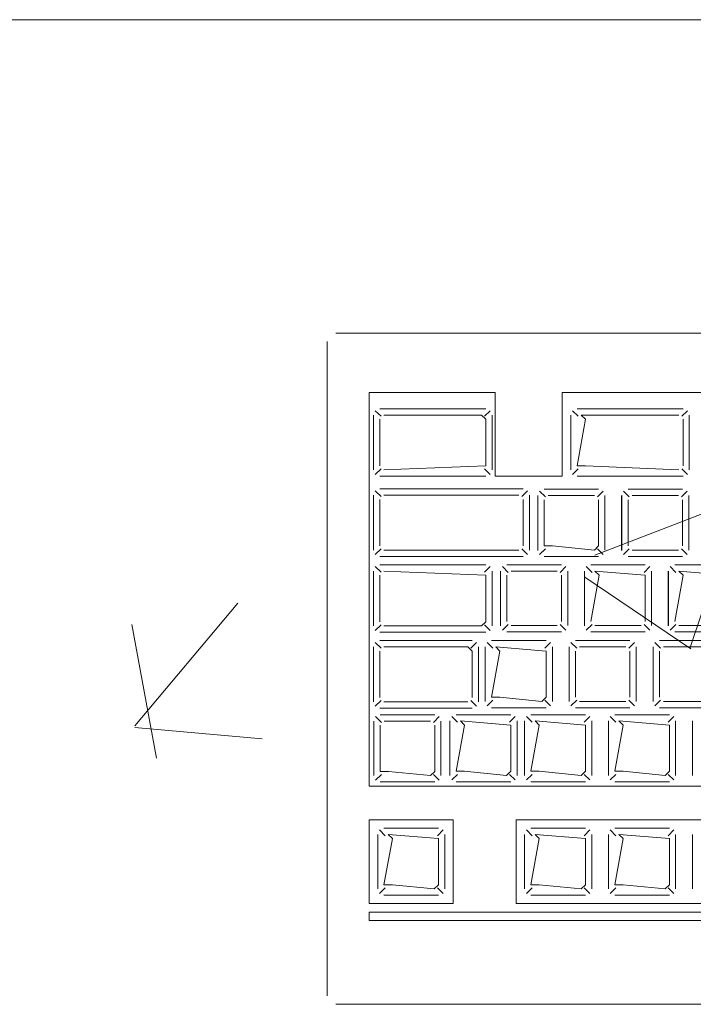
# Model space of a CAD drawing. Header units: feet. Extents: x 8 to 127, y 6 to 90.
# Tile 287 of 538: x 45.1516 to 45.2319, y 50.2827 to 50.4. Entities that reach past the tile are written whole.
import ezdxf

# ---------------------------------------------------------------- set-up
doc = ezdxf.new("R2010")
doc.units = ezdxf.units.FT
doc.header["$MEASUREMENT"] = 0
for name, color, linetype in [('MOBILARIO', 8, 'Continuous'), ('MOBILIÁRIO2', 250, 'Continuous'), ('NO ESPESSURA', 250, 'Continuous')]:
    doc.layers.add(name, color=color, linetype=linetype)

msp = doc.modelspace()

# ---------------------------------------------------------------- linework, layer by layer
at = {"layer": 'MOBILARIO', "lineweight": 5}
for p, q in [((45.18929, 50.36268), (45.41729, 50.36268)), ((45.18929, 50.36268), (45.41729, 50.36268)), ((45.18829, 50.28368), (45.18829, 50.36168)), ((45.18829, 50.28368), (45.18829, 50.36168)), ((45.19329, 50.35562), (45.20829, 50.35562)), ((45.19329, 50.30868), (45.19329, 50.35562)), ((45.19329, 50.35562), (45.20829, 50.35562)), ((45.19329, 50.30868), (45.19329, 50.35562)), ((45.20829, 50.34562), (45.20829, 50.35562)), ((45.20829, 50.34562), (45.20829, 50.35562)), ((45.21629, 50.35562), (45.31279, 50.35562)), ((45.21629, 50.34562), (45.21629, 50.35562)), ((45.21629, 50.35562), (45.31279, 50.35562)), ((45.21629, 50.34562), (45.21629, 50.35562)), ((45.19469, 50.35277), (45.19401, 50.35344)), ((45.19469, 50.35277), (45.19401, 50.35344)), ((45.20717, 50.35366), (45.19454, 50.35366)), ((45.20717, 50.35366), (45.19454, 50.35366)), ((45.20702, 50.35277), (45.2077, 50.35344)), ((45.20702, 50.35277), (45.2077, 50.35344)), ((45.21819, 50.35277), (45.21751, 50.35344)), ((45.21819, 50.35277), (45.21751, 50.35344)), ((45.23067, 50.35366), (45.21804, 50.35366)), ((45.23067, 50.35366), (45.21804, 50.35366)), ((45.23052, 50.35277), (45.2312, 50.35344)), ((45.23052, 50.35277), (45.2312, 50.35344)), ((45.19379, 50.35291), (45.19379, 50.34637)), ((45.19379, 50.35291), (45.19379, 50.34637)), ((45.19454, 50.35241), (45.19454, 50.34687)), ((45.19454, 50.35241), (45.19454, 50.34687)), ((45.20667, 50.35291), (45.19504, 50.35291)), ((45.20667, 50.35291), (45.19504, 50.35291)), ((45.20717, 50.35241), (45.20667, 50.35291)), ((45.20717, 50.35241), (45.20667, 50.35291)), ((45.20717, 50.34687), (45.20717, 50.35241)), ((45.20717, 50.34687), (45.20717, 50.35241)), ((45.20792, 50.34637), (45.20792, 50.35291)), ((45.20792, 50.34637), (45.20792, 50.35291)), ((45.21729, 50.35291), (45.21729, 50.34637)), ((45.21729, 50.35291), (45.21729, 50.34637)), ((45.21804, 50.34687), (45.21904, 50.35241)), ((45.21804, 50.34687), (45.21904, 50.35241)), ((45.21904, 50.35241), (45.21854, 50.35291)), ((45.21854, 50.35291), (45.23017, 50.35291)), ((45.21904, 50.35241), (45.21854, 50.35291)), ((45.21854, 50.35291), (45.23017, 50.35291)), ((45.23067, 50.35241), (45.23067, 50.34687)), ((45.23067, 50.35241), (45.23067, 50.34687)), ((45.23142, 50.34637), (45.23142, 50.35291)), ((45.23142, 50.34637), (45.23142, 50.35291)), ((45.19469, 50.34652), (45.19401, 50.34584)), ((45.19469, 50.34652), (45.19401, 50.34584)), ((45.19504, 50.34637), (45.20717, 50.34687)), ((45.19504, 50.34637), (45.20717, 50.34687)), ((45.20702, 50.34652), (45.2077, 50.34584)), ((45.20702, 50.34652), (45.2077, 50.34584)), ((45.21819, 50.34652), (45.21751, 50.34584)), ((45.21819, 50.34652), (45.21751, 50.34584)), ((45.21904, 50.34687), (45.21804, 50.34687)), ((45.21904, 50.34687), (45.21804, 50.34687)), ((45.23017, 50.34637), (45.21904, 50.34687)), ((45.23017, 50.34637), (45.21904, 50.34687)), ((45.23052, 50.34652), (45.2312, 50.34584)), ((45.23052, 50.34652), (45.2312, 50.34584)), ((45.19454, 50.34562), (45.20717, 50.34562)), ((45.19454, 50.34562), (45.20717, 50.34562)), ((45.20829, 50.34562), (45.21629, 50.34562)), ((45.20829, 50.34562), (45.21629, 50.34562)), ((45.21804, 50.34562), (45.23067, 50.34562)), ((45.21804, 50.34562), (45.23067, 50.34562)), ((45.19469, 50.34322), (45.19401, 50.3439)), ((45.19469, 50.34322), (45.19401, 50.3439)), ((45.21162, 50.34412), (45.19454, 50.34412)), ((45.21162, 50.34412), (45.19454, 50.34412)), ((45.21147, 50.34322), (45.21215, 50.3439)), ((45.21147, 50.34322), (45.21215, 50.3439)), ((45.21427, 50.34317), (45.21359, 50.34385)), ((45.21427, 50.34317), (45.21359, 50.34385)), ((45.21412, 50.34407), (45.22062, 50.34407)), ((45.21412, 50.34407), (45.22062, 50.34407)), ((45.22047, 50.34317), (45.22115, 50.34385)), ((45.22047, 50.34317), (45.22115, 50.34385)), ((45.22427, 50.34317), (45.22359, 50.34385)), ((45.22427, 50.34317), (45.22359, 50.34385)), ((45.22412, 50.34407), (45.23062, 50.34407)), ((45.22412, 50.34407), (45.23062, 50.34407)), ((45.23047, 50.34317), (45.23115, 50.34385)), ((45.23047, 50.34317), (45.23115, 50.34385)), ((45.19379, 50.34337), (45.19379, 50.33682)), ((45.19379, 50.34337), (45.19379, 50.33682)), ((45.19454, 50.34287), (45.19454, 50.33732)), ((45.19454, 50.34287), (45.19454, 50.33732)), ((45.21112, 50.34337), (45.19504, 50.34337)), ((45.21112, 50.34337), (45.19504, 50.34337)), ((45.21162, 50.33732), (45.21162, 50.34287)), ((45.21162, 50.33732), (45.21162, 50.34287)), ((45.21237, 50.33682), (45.21237, 50.34337)), ((45.21237, 50.33682), (45.21237, 50.34337)), ((45.21336, 50.33678), (45.21336, 50.34332)), ((45.21336, 50.33678), (45.21336, 50.34332)), ((45.21337, 50.33682), (45.21337, 50.34332)), ((45.21337, 50.33682), (45.21337, 50.34332)), ((45.21412, 50.33732), (45.21412, 50.34282)), ((45.21412, 50.33732), (45.21412, 50.34282)), ((45.21462, 50.34332), (45.22012, 50.34332)), ((45.21462, 50.34332), (45.22012, 50.34332)), ((45.22062, 50.34282), (45.22062, 50.33732)), ((45.22062, 50.34282), (45.22062, 50.33732)), ((45.22137, 50.34332), (45.22137, 50.33682)), ((45.22137, 50.34332), (45.22137, 50.33682)), ((45.22336, 50.33678), (45.22336, 50.34332)), ((45.22336, 50.33678), (45.22336, 50.34332)), ((45.22337, 50.33682), (45.22337, 50.34332)), ((45.22337, 50.33682), (45.22337, 50.34332)), ((45.22412, 50.33732), (45.22412, 50.34282)), ((45.22412, 50.33732), (45.22412, 50.34282)), ((45.22462, 50.34332), (45.23012, 50.34332)), ((45.22462, 50.34332), (45.23012, 50.34332)), ((45.23062, 50.34282), (45.23062, 50.33732)), ((45.23062, 50.34282), (45.23062, 50.33732)), ((45.23137, 50.34332), (45.23137, 50.33682)), ((45.23137, 50.34332), (45.23137, 50.33682)), ((45.19469, 50.33697), (45.19401, 50.33629)), ((45.19469, 50.33697), (45.19401, 50.33629)), ((45.19504, 50.33682), (45.21112, 50.33682)), ((45.19504, 50.33682), (45.21112, 50.33682)), ((45.21147, 50.33697), (45.21215, 50.33629)), ((45.21147, 50.33697), (45.21215, 50.33629)), ((45.21427, 50.33696), (45.21359, 50.33629)), ((45.21427, 50.33696), (45.21359, 50.33629)), ((45.21512, 50.33732), (45.21412, 50.33732)), ((45.21512, 50.33732), (45.21412, 50.33732)), ((45.22012, 50.33682), (45.21512, 50.33732)), ((45.22012, 50.33682), (45.21512, 50.33732)), ((45.22062, 50.33732), (45.22012, 50.33682)), ((45.22062, 50.33732), (45.22012, 50.33682)), ((45.22047, 50.33696), (45.22115, 50.33629)), ((45.22047, 50.33696), (45.22115, 50.33629)), ((45.22427, 50.33696), (45.22359, 50.33629)), ((45.22427, 50.33696), (45.22359, 50.33629)), ((45.23012, 50.33682), (45.22462, 50.33682)), ((45.23012, 50.33682), (45.22462, 50.33682)), ((45.23047, 50.33696), (45.23115, 50.33629)), ((45.23047, 50.33696), (45.23115, 50.33629)), ((45.19454, 50.33607), (45.21162, 50.33607)), ((45.19454, 50.33607), (45.21162, 50.33607)), ((45.22062, 50.33607), (45.21412, 50.33607)), ((45.22062, 50.33607), (45.21412, 50.33607)), ((45.23062, 50.33607), (45.22412, 50.33607)), ((45.23062, 50.33607), (45.22412, 50.33607)), ((45.19379, 50.33432), (45.19379, 50.32778)), ((45.19379, 50.33432), (45.19379, 50.32778)), ((45.19469, 50.33418), (45.19401, 50.33485)), ((45.19469, 50.33418), (45.19401, 50.33485)), ((45.20717, 50.33507), (45.19454, 50.33507)), ((45.20717, 50.33507), (45.19454, 50.33507)), ((45.19504, 50.33432), (45.20717, 50.33382)), ((45.19504, 50.33432), (45.20717, 50.33382)), ((45.20702, 50.33418), (45.2077, 50.33485)), ((45.20702, 50.33418), (45.2077, 50.33485)), ((45.20792, 50.32778), (45.20792, 50.33432)), ((45.20792, 50.32778), (45.20792, 50.33432)), ((45.20892, 50.32778), (45.20892, 50.33432)), ((45.20892, 50.32778), (45.20892, 50.33432)), ((45.20893, 50.32782), (45.20893, 50.33432)), ((45.20893, 50.32782), (45.20893, 50.33432)), ((45.20983, 50.33417), (45.20915, 50.33485)), ((45.20983, 50.33417), (45.20915, 50.33485)), ((45.20968, 50.33507), (45.21618, 50.33507)), ((45.20968, 50.33507), (45.21618, 50.33507)), ((45.21018, 50.33432), (45.21568, 50.33432)), ((45.21018, 50.33432), (45.21568, 50.33432)), ((45.21604, 50.33417), (45.21671, 50.33485)), ((45.21604, 50.33417), (45.21671, 50.33485)), ((45.21693, 50.33432), (45.21693, 50.32782)), ((45.21693, 50.33432), (45.21693, 50.32782)), ((45.21892, 50.32778), (45.21892, 50.33432)), ((45.21892, 50.32778), (45.21892, 50.33432)), ((45.21893, 50.32782), (45.21893, 50.33432)), ((45.21893, 50.32782), (45.21893, 50.33432)), ((45.21983, 50.33417), (45.21915, 50.33485)), ((45.21983, 50.33417), (45.21915, 50.33485)), ((45.21968, 50.33507), (45.22618, 50.33507)), ((45.21968, 50.33507), (45.22618, 50.33507)), ((45.22068, 50.33382), (45.22018, 50.33432)), ((45.22018, 50.33432), (45.22618, 50.33382)), ((45.22068, 50.33382), (45.22018, 50.33432)), ((45.22018, 50.33432), (45.22618, 50.33382)), ((45.22604, 50.33417), (45.22671, 50.33485)), ((45.22604, 50.33417), (45.22671, 50.33485)), ((45.22693, 50.33432), (45.22693, 50.32782)), ((45.22693, 50.33432), (45.22693, 50.32782)), ((45.22892, 50.32778), (45.22892, 50.33432)), ((45.22892, 50.32778), (45.22892, 50.33432)), ((45.22893, 50.32782), (45.22893, 50.33432)), ((45.22893, 50.32782), (45.22893, 50.33432)), ((45.22983, 50.33417), (45.22915, 50.33485)), ((45.22983, 50.33417), (45.22915, 50.33485)), ((45.22968, 50.33507), (45.23618, 50.33507)), ((45.22968, 50.33507), (45.23618, 50.33507)), ((45.23068, 50.33382), (45.23018, 50.33432)), ((45.23018, 50.33432), (45.23618, 50.33382)), ((45.23068, 50.33382), (45.23018, 50.33432)), ((45.23018, 50.33432), (45.23618, 50.33382)), ((45.19454, 50.32828), (45.19454, 50.33382)), ((45.19454, 50.32828), (45.19454, 50.33382)), ((45.20717, 50.33382), (45.20717, 50.32828)), ((45.20717, 50.33382), (45.20717, 50.32828)), ((45.20968, 50.32832), (45.20968, 50.33382)), ((45.20968, 50.32832), (45.20968, 50.33382)), ((45.21618, 50.33382), (45.21618, 50.32832)), ((45.21618, 50.33382), (45.21618, 50.32832)), ((45.21968, 50.32832), (45.22068, 50.33382)), ((45.21968, 50.32832), (45.22068, 50.33382)), ((45.22618, 50.33382), (45.22618, 50.32832)), ((45.22618, 50.33382), (45.22618, 50.32832)), ((45.22968, 50.32832), (45.23068, 50.33382)), ((45.22968, 50.32832), (45.23068, 50.33382)), ((45.19469, 50.32793), (45.19401, 50.32725)), ((45.19469, 50.32793), (45.19401, 50.32725)), ((45.20667, 50.32778), (45.19504, 50.32778)), ((45.20667, 50.32778), (45.19504, 50.32778)), ((45.20717, 50.32828), (45.20667, 50.32778)), ((45.20717, 50.32828), (45.20667, 50.32778)), ((45.20702, 50.32793), (45.2077, 50.32725)), ((45.20702, 50.32793), (45.2077, 50.32725)), ((45.20983, 50.32796), (45.20915, 50.32729)), ((45.20983, 50.32796), (45.20915, 50.32729)), ((45.21568, 50.32782), (45.21018, 50.32782)), ((45.21568, 50.32782), (45.21018, 50.32782)), ((45.21604, 50.32796), (45.21671, 50.32729)), ((45.21604, 50.32796), (45.21671, 50.32729)), ((45.21983, 50.32796), (45.21915, 50.32729)), ((45.21983, 50.32796), (45.21915, 50.32729)), ((45.22568, 50.32782), (45.22018, 50.32782)), ((45.22568, 50.32782), (45.22018, 50.32782)), ((45.22604, 50.32796), (45.22671, 50.32729)), ((45.22604, 50.32796), (45.22671, 50.32729)), ((45.22983, 50.32796), (45.22915, 50.32729)), ((45.22983, 50.32796), (45.22915, 50.32729)), ((45.23568, 50.32782), (45.23018, 50.32782)), ((45.23568, 50.32782), (45.23018, 50.32782)), ((45.19454, 50.32703), (45.20717, 50.32703)), ((45.19454, 50.32703), (45.20717, 50.32703)), ((45.20554, 50.32603), (45.19454, 50.32603)), ((45.20554, 50.32603), (45.19454, 50.32603)), ((45.20785, 50.32603), (45.21435, 50.32603)), ((45.20785, 50.32603), (45.21435, 50.32603)), ((45.21618, 50.32707), (45.20968, 50.32707)), ((45.21618, 50.32707), (45.20968, 50.32707)), ((45.21785, 50.32603), (45.22435, 50.32603)), ((45.21785, 50.32603), (45.22435, 50.32603)), ((45.22618, 50.32707), (45.21968, 50.32707)), ((45.22618, 50.32707), (45.21968, 50.32707)), ((45.22785, 50.32603), (45.23435, 50.32603)), ((45.22785, 50.32603), (45.23435, 50.32603)), ((45.23618, 50.32707), (45.22968, 50.32707)), ((45.23618, 50.32707), (45.22968, 50.32707)), ((45.19379, 50.32528), (45.19379, 50.31874)), ((45.19379, 50.32528), (45.19379, 50.31874)), ((45.19469, 50.32513), (45.19401, 50.32581)), ((45.19469, 50.32513), (45.19401, 50.32581)), ((45.20504, 50.32528), (45.19504, 50.32528)), ((45.20504, 50.32528), (45.19504, 50.32528)), ((45.20554, 50.32478), (45.20504, 50.32528)), ((45.20554, 50.32478), (45.20504, 50.32528)), ((45.2054, 50.32513), (45.20608, 50.32581)), ((45.2054, 50.32513), (45.20608, 50.32581)), ((45.20629, 50.31874), (45.20629, 50.32528)), ((45.20629, 50.31874), (45.20629, 50.32528)), ((45.2071, 50.31878), (45.2071, 50.32528)), ((45.2071, 50.31878), (45.2071, 50.32528)), ((45.208, 50.32513), (45.20732, 50.32581)), ((45.208, 50.32513), (45.20732, 50.32581)), ((45.20885, 50.32478), (45.20835, 50.32528)), ((45.20835, 50.32528), (45.21435, 50.32478)), ((45.20885, 50.32478), (45.20835, 50.32528)), ((45.20835, 50.32528), (45.21435, 50.32478)), ((45.2142, 50.32513), (45.21488, 50.32581)), ((45.2142, 50.32513), (45.21488, 50.32581)), ((45.2151, 50.32528), (45.2151, 50.31878)), ((45.2151, 50.32528), (45.2151, 50.31878)), ((45.2171, 50.31878), (45.2171, 50.32528)), ((45.2171, 50.31878), (45.2171, 50.32528)), ((45.218, 50.32513), (45.21732, 50.32581)), ((45.218, 50.32513), (45.21732, 50.32581)), ((45.21835, 50.32528), (45.22385, 50.32528)), ((45.21835, 50.32528), (45.22385, 50.32528)), ((45.2242, 50.32513), (45.22488, 50.32581)), ((45.2242, 50.32513), (45.22488, 50.32581)), ((45.2251, 50.32528), (45.2251, 50.31878)), ((45.2251, 50.32528), (45.2251, 50.31878)), ((45.2271, 50.31878), (45.2271, 50.32528)), ((45.2271, 50.31878), (45.2271, 50.32528)), ((45.228, 50.32513), (45.22732, 50.32581)), ((45.228, 50.32513), (45.22732, 50.32581)), ((45.22835, 50.32528), (45.23385, 50.32528)), ((45.22835, 50.32528), (45.23385, 50.32528)), ((45.19454, 50.32478), (45.19454, 50.31924)), ((45.19454, 50.32478), (45.19454, 50.31924)), ((45.20554, 50.31924), (45.20554, 50.32478)), ((45.20554, 50.31924), (45.20554, 50.32478)), ((45.20785, 50.31928), (45.20885, 50.32478)), ((45.20785, 50.31928), (45.20885, 50.32478)), ((45.21435, 50.32478), (45.21435, 50.31928)), ((45.21435, 50.32478), (45.21435, 50.31928)), ((45.21785, 50.31928), (45.21785, 50.32478)), ((45.21785, 50.31928), (45.21785, 50.32478)), ((45.22435, 50.32478), (45.22435, 50.31928)), ((45.22435, 50.32478), (45.22435, 50.31928)), ((45.22785, 50.31928), (45.22785, 50.32478)), ((45.22785, 50.31928), (45.22785, 50.32478)), ((45.20885, 50.31928), (45.20785, 50.31928)), ((45.20885, 50.31928), (45.20785, 50.31928)), ((45.21385, 50.31878), (45.20885, 50.31928)), ((45.21385, 50.31878), (45.20885, 50.31928)), ((45.21435, 50.31928), (45.21385, 50.31878)), ((45.21435, 50.31928), (45.21385, 50.31878)), ((45.19469, 50.31888), (45.19401, 50.3182)), ((45.19469, 50.31888), (45.19401, 50.3182)), ((45.19454, 50.31799), (45.20554, 50.31799)), ((45.19454, 50.31799), (45.20554, 50.31799)), ((45.19504, 50.31874), (45.20504, 50.31874)), ((45.19504, 50.31874), (45.20504, 50.31874)), ((45.2054, 50.31888), (45.20608, 50.3182)), ((45.2054, 50.31888), (45.20608, 50.3182)), ((45.208, 50.31893), (45.20732, 50.31825)), ((45.208, 50.31893), (45.20732, 50.31825)), ((45.21435, 50.31803), (45.20785, 50.31803)), ((45.21435, 50.31803), (45.20785, 50.31803)), ((45.2142, 50.31893), (45.21488, 50.31825)), ((45.2142, 50.31893), (45.21488, 50.31825)), ((45.218, 50.31893), (45.21732, 50.31825)), ((45.218, 50.31893), (45.21732, 50.31825)), ((45.22435, 50.31803), (45.21785, 50.31803)), ((45.22435, 50.31803), (45.21785, 50.31803)), ((45.22385, 50.31878), (45.21835, 50.31878)), ((45.22385, 50.31878), (45.21835, 50.31878)), ((45.2242, 50.31893), (45.22488, 50.31825)), ((45.2242, 50.31893), (45.22488, 50.31825)), ((45.228, 50.31893), (45.22732, 50.31825)), ((45.228, 50.31893), (45.22732, 50.31825)), ((45.23435, 50.31803), (45.22785, 50.31803)), ((45.23435, 50.31803), (45.22785, 50.31803)), ((45.23385, 50.31878), (45.22835, 50.31878)), ((45.23385, 50.31878), (45.22835, 50.31878)), ((45.19473, 50.31629), (45.19405, 50.31697)), ((45.19473, 50.31629), (45.19405, 50.31697)), ((45.19458, 50.31719), (45.20108, 50.31719)), ((45.19458, 50.31719), (45.20108, 50.31719)), ((45.20093, 50.31629), (45.20161, 50.31697)), ((45.20093, 50.31629), (45.20161, 50.31697)), ((45.20379, 50.3163), (45.20312, 50.31698)), ((45.20379, 50.3163), (45.20312, 50.31698)), ((45.20365, 50.3172), (45.21015, 50.3172)), ((45.20365, 50.3172), (45.21015, 50.3172)), ((45.21, 50.3163), (45.21068, 50.31698)), ((45.21, 50.3163), (45.21068, 50.31698)), ((45.21268, 50.3163), (45.21201, 50.31698)), ((45.21268, 50.3163), (45.21201, 50.31698)), ((45.21254, 50.3172), (45.21904, 50.3172)), ((45.21254, 50.3172), (45.21904, 50.3172)), ((45.21889, 50.3163), (45.21957, 50.31698)), ((45.21889, 50.3163), (45.21957, 50.31698)), ((45.22268, 50.3163), (45.22201, 50.31698)), ((45.22268, 50.3163), (45.22201, 50.31698)), ((45.22254, 50.3172), (45.22904, 50.3172)), ((45.22254, 50.3172), (45.22904, 50.3172)), ((45.22889, 50.3163), (45.22957, 50.31698)), ((45.22889, 50.3163), (45.22957, 50.31698)), ((45.19383, 50.30994), (45.19383, 50.31644)), ((45.19383, 50.30994), (45.19383, 50.31644)), ((45.19458, 50.31044), (45.19458, 50.31594)), ((45.19458, 50.31044), (45.19458, 50.31594)), ((45.19508, 50.31644), (45.20058, 50.31644)), ((45.19508, 50.31644), (45.20058, 50.31644)), ((45.20108, 50.31594), (45.20108, 50.31044)), ((45.20108, 50.31594), (45.20108, 50.31044)), ((45.20183, 50.31644), (45.20183, 50.30994)), ((45.20183, 50.31644), (45.20183, 50.30994)), ((45.2029, 50.30995), (45.2029, 50.31645)), ((45.2029, 50.30995), (45.2029, 50.31645)), ((45.20365, 50.31045), (45.20465, 50.31595)), ((45.20365, 50.31045), (45.20465, 50.31595)), ((45.20465, 50.31595), (45.20415, 50.31645)), ((45.20415, 50.31645), (45.21015, 50.31595)), ((45.20465, 50.31595), (45.20415, 50.31645)), ((45.20415, 50.31645), (45.21015, 50.31595)), ((45.21015, 50.31595), (45.21015, 50.31045)), ((45.21015, 50.31595), (45.21015, 50.31045)), ((45.2109, 50.31645), (45.2109, 50.30995)), ((45.2109, 50.31645), (45.2109, 50.30995)), ((45.21179, 50.30995), (45.21179, 50.31645)), ((45.21179, 50.30995), (45.21179, 50.31645)), ((45.21254, 50.31045), (45.21354, 50.31595)), ((45.21254, 50.31045), (45.21354, 50.31595)), ((45.21354, 50.31595), (45.21304, 50.31645)), ((45.21304, 50.31645), (45.21904, 50.31595)), ((45.21354, 50.31595), (45.21304, 50.31645)), ((45.21304, 50.31645), (45.21904, 50.31595)), ((45.21904, 50.31595), (45.21904, 50.31045)), ((45.21904, 50.31595), (45.21904, 50.31045)), ((45.21979, 50.31645), (45.21979, 50.30995)), ((45.21979, 50.31645), (45.21979, 50.30995)), ((45.22179, 50.30995), (45.22179, 50.31645)), ((45.22179, 50.30995), (45.22179, 50.31645)), ((45.22254, 50.31045), (45.22354, 50.31595)), ((45.22254, 50.31045), (45.22354, 50.31595)), ((45.22354, 50.31595), (45.22304, 50.31645)), ((45.22304, 50.31645), (45.22904, 50.31595)), ((45.22354, 50.31595), (45.22304, 50.31645)), ((45.22304, 50.31645), (45.22904, 50.31595)), ((45.22904, 50.31595), (45.22904, 50.31045)), ((45.22904, 50.31595), (45.22904, 50.31045)), ((45.22979, 50.31645), (45.22979, 50.30995)), ((45.22979, 50.31645), (45.22979, 50.30995)), ((45.23179, 50.30995), (45.23179, 50.31645)), ((45.23179, 50.30995), (45.23179, 50.31645)), ((45.19473, 50.31009), (45.19405, 50.30941)), ((45.19473, 50.31009), (45.19405, 50.30941)), ((45.19558, 50.31044), (45.19458, 50.31044)), ((45.19558, 50.31044), (45.19458, 50.31044)), ((45.20058, 50.30994), (45.19558, 50.31044)), ((45.20058, 50.30994), (45.19558, 50.31044)), ((45.20108, 50.31044), (45.20058, 50.30994)), ((45.20108, 50.31044), (45.20058, 50.30994)), ((45.20093, 50.31009), (45.20161, 50.30941)), ((45.20093, 50.31009), (45.20161, 50.30941)), ((45.20379, 50.31009), (45.20312, 50.30942)), ((45.20379, 50.31009), (45.20312, 50.30942)), ((45.20465, 50.31045), (45.20365, 50.31045)), ((45.20465, 50.31045), (45.20365, 50.31045)), ((45.20965, 50.30995), (45.20465, 50.31045)), ((45.20965, 50.30995), (45.20465, 50.31045)), ((45.21015, 50.31045), (45.20965, 50.30995)), ((45.21015, 50.31045), (45.20965, 50.30995)), ((45.21, 50.31009), (45.21068, 50.30942)), ((45.21, 50.31009), (45.21068, 50.30942)), ((45.21268, 50.31009), (45.21201, 50.30942)), ((45.21268, 50.31009), (45.21201, 50.30942)), ((45.21354, 50.31045), (45.21254, 50.31045)), ((45.21354, 50.31045), (45.21254, 50.31045)), ((45.21854, 50.30995), (45.21354, 50.31045)), ((45.21854, 50.30995), (45.21354, 50.31045)), ((45.21904, 50.31045), (45.21854, 50.30995)), ((45.21904, 50.31045), (45.21854, 50.30995)), ((45.21889, 50.31009), (45.21957, 50.30942)), ((45.21889, 50.31009), (45.21957, 50.30942)), ((45.22268, 50.31009), (45.22201, 50.30942)), ((45.22268, 50.31009), (45.22201, 50.30942)), ((45.22354, 50.31045), (45.22254, 50.31045)), ((45.22354, 50.31045), (45.22254, 50.31045)), ((45.22854, 50.30995), (45.22354, 50.31045)), ((45.22854, 50.30995), (45.22354, 50.31045)), ((45.22904, 50.31045), (45.22854, 50.30995)), ((45.22904, 50.31045), (45.22854, 50.30995)), ((45.22889, 50.31009), (45.22957, 50.30942)), ((45.22889, 50.31009), (45.22957, 50.30942)), ((45.33779, 50.30868), (45.19329, 50.30868)), ((45.33779, 50.30868), (45.19329, 50.30868)), ((45.20108, 50.30919), (45.19458, 50.30919)), ((45.20108, 50.30919), (45.19458, 50.30919)), ((45.21015, 50.3092), (45.20365, 50.3092)), ((45.21015, 50.3092), (45.20365, 50.3092)), ((45.21904, 50.3092), (45.21254, 50.3092)), ((45.21904, 50.3092), (45.21254, 50.3092)), ((45.22904, 50.3092), (45.22254, 50.3092)), ((45.22904, 50.3092), (45.22254, 50.3092)), ((45.20329, 50.30468), (45.19329, 50.30468)), ((45.19329, 50.30468), (45.19329, 50.29468)), ((45.20329, 50.30468), (45.19329, 50.30468)), ((45.19329, 50.30468), (45.19329, 50.29468)), ((45.20329, 50.29468), (45.20329, 50.30468)), ((45.20329, 50.29468), (45.20329, 50.30468)), ((45.21079, 50.29468), (45.21079, 50.30468)), ((45.21079, 50.30468), (45.25079, 50.30468)), ((45.21079, 50.29468), (45.21079, 50.30468)), ((45.21079, 50.30468), (45.25079, 50.30468)), ((45.19429, 50.29643), (45.19429, 50.30293)), ((45.19429, 50.29643), (45.19429, 50.30293)), ((45.19519, 50.30278), (45.19451, 50.30346)), ((45.19519, 50.30278), (45.19451, 50.30346)), ((45.19504, 50.30368), (45.20154, 50.30368)), ((45.19504, 50.30368), (45.20154, 50.30368)), ((45.19604, 50.30243), (45.19554, 50.30293)), ((45.19554, 50.30293), (45.20154, 50.30243)), ((45.19604, 50.30243), (45.19554, 50.30293)), ((45.19554, 50.30293), (45.20154, 50.30243)), ((45.2014, 50.30278), (45.20208, 50.30346)), ((45.2014, 50.30278), (45.20208, 50.30346)), ((45.20229, 50.30293), (45.20229, 50.29643)), ((45.20229, 50.30293), (45.20229, 50.29643)), ((45.21179, 50.29643), (45.21179, 50.30293)), ((45.21179, 50.29643), (45.21179, 50.30293)), ((45.21268, 50.30278), (45.21201, 50.30346)), ((45.21268, 50.30278), (45.21201, 50.30346)), ((45.21254, 50.30368), (45.21904, 50.30368)), ((45.21254, 50.30368), (45.21904, 50.30368)), ((45.21354, 50.30243), (45.21304, 50.30293)), ((45.21304, 50.30293), (45.21904, 50.30243)), ((45.21354, 50.30243), (45.21304, 50.30293)), ((45.21304, 50.30293), (45.21904, 50.30243)), ((45.21889, 50.30278), (45.21957, 50.30346)), ((45.21889, 50.30278), (45.21957, 50.30346)), ((45.21979, 50.30293), (45.21979, 50.29643)), ((45.21979, 50.30293), (45.21979, 50.29643)), ((45.22179, 50.29643), (45.22179, 50.30293)), ((45.22179, 50.29643), (45.22179, 50.30293)), ((45.22268, 50.30278), (45.22201, 50.30346)), ((45.22268, 50.30278), (45.22201, 50.30346)), ((45.22254, 50.30368), (45.22904, 50.30368)), ((45.22254, 50.30368), (45.22904, 50.30368)), ((45.22354, 50.30243), (45.22304, 50.30293)), ((45.22304, 50.30293), (45.22904, 50.30243)), ((45.22354, 50.30243), (45.22304, 50.30293)), ((45.22304, 50.30293), (45.22904, 50.30243)), ((45.22889, 50.30278), (45.22957, 50.30346)), ((45.22889, 50.30278), (45.22957, 50.30346)), ((45.22979, 50.30293), (45.22979, 50.29643)), ((45.22979, 50.30293), (45.22979, 50.29643)), ((45.23179, 50.29643), (45.23179, 50.30293)), ((45.23179, 50.29643), (45.23179, 50.30293)), ((45.19504, 50.29693), (45.19604, 50.30243)), ((45.19504, 50.29693), (45.19604, 50.30243)), ((45.20154, 50.30243), (45.20154, 50.29693)), ((45.20154, 50.30243), (45.20154, 50.29693)), ((45.21254, 50.29693), (45.21354, 50.30243)), ((45.21254, 50.29693), (45.21354, 50.30243)), ((45.21904, 50.30243), (45.21904, 50.29693)), ((45.21904, 50.30243), (45.21904, 50.29693)), ((45.22254, 50.29693), (45.22354, 50.30243)), ((45.22254, 50.29693), (45.22354, 50.30243)), ((45.22904, 50.30243), (45.22904, 50.29693)), ((45.22904, 50.30243), (45.22904, 50.29693)), ((45.19604, 50.29693), (45.19504, 50.29693)), ((45.19604, 50.29693), (45.19504, 50.29693)), ((45.20104, 50.29643), (45.19604, 50.29693)), ((45.20104, 50.29643), (45.19604, 50.29693)), ((45.20154, 50.29693), (45.20104, 50.29643)), ((45.20154, 50.29693), (45.20104, 50.29643)), ((45.21354, 50.29693), (45.21254, 50.29693)), ((45.21354, 50.29693), (45.21254, 50.29693)), ((45.21854, 50.29643), (45.21354, 50.29693)), ((45.21854, 50.29643), (45.21354, 50.29693)), ((45.21904, 50.29693), (45.21854, 50.29643)), ((45.21904, 50.29693), (45.21854, 50.29643)), ((45.22354, 50.29693), (45.22254, 50.29693)), ((45.22354, 50.29693), (45.22254, 50.29693)), ((45.22854, 50.29643), (45.22354, 50.29693)), ((45.22854, 50.29643), (45.22354, 50.29693)), ((45.22904, 50.29693), (45.22854, 50.29643)), ((45.22904, 50.29693), (45.22854, 50.29643)), ((45.19519, 50.29658), (45.19451, 50.2959)), ((45.19519, 50.29658), (45.19451, 50.2959)), ((45.20154, 50.29568), (45.19504, 50.29568)), ((45.20154, 50.29568), (45.19504, 50.29568)), ((45.2014, 50.29658), (45.20208, 50.2959)), ((45.2014, 50.29658), (45.20208, 50.2959)), ((45.21268, 50.29658), (45.21201, 50.2959)), ((45.21268, 50.29658), (45.21201, 50.2959)), ((45.21904, 50.29568), (45.21254, 50.29568)), ((45.21904, 50.29568), (45.21254, 50.29568)), ((45.21889, 50.29658), (45.21957, 50.2959)), ((45.21889, 50.29658), (45.21957, 50.2959)), ((45.22268, 50.29658), (45.22201, 50.2959)), ((45.22268, 50.29658), (45.22201, 50.2959)), ((45.22904, 50.29568), (45.22254, 50.29568)), ((45.22904, 50.29568), (45.22254, 50.29568)), ((45.22889, 50.29658), (45.22957, 50.2959)), ((45.22889, 50.29658), (45.22957, 50.2959)), ((45.19329, 50.29468), (45.20329, 50.29468)), ((45.19329, 50.29468), (45.20329, 50.29468)), ((45.25079, 50.29468), (45.21079, 50.29468)), ((45.25079, 50.29468), (45.21079, 50.29468)), ((45.19329, 50.29368), (45.37129, 50.29368)), ((45.19329, 50.29268), (45.19329, 50.29368)), ((45.19329, 50.29368), (45.37129, 50.29368)), ((45.19329, 50.29268), (45.19329, 50.29368)), ((45.37129, 50.29268), (45.19329, 50.29268)), ((45.37129, 50.29268), (45.19329, 50.29268)), ((45.41729, 50.28268), (45.18929, 50.28268)), ((45.41729, 50.28268), (45.18929, 50.28268))]:
    msp.add_line(p, q, dxfattribs=at)
at = {"layer": 'MOBILARIO'}
for centre in [(45.20667, 50.35241), (45.20667, 50.35241), (45.21854, 50.35241), (45.21854, 50.35241), (45.20667, 50.34687), (45.20667, 50.34687), (45.21854, 50.34687), (45.21854, 50.34687), (45.21462, 50.33732), (45.21462, 50.33732), (45.22012, 50.33732), (45.22012, 50.33732), (45.20667, 50.33382), (45.20667, 50.33382), (45.22018, 50.33382), (45.22018, 50.33382), (45.22568, 50.33382), (45.22568, 50.33382), (45.23018, 50.33382), (45.23018, 50.33382), (45.20667, 50.32828), (45.20667, 50.32828), (45.20504, 50.32478), (45.20504, 50.32478), (45.20835, 50.32478), (45.20835, 50.32478), (45.21385, 50.32478), (45.21385, 50.32478), (45.20835, 50.31928), (45.20835, 50.31928), (45.21385, 50.31928), (45.21385, 50.31928), (45.20415, 50.31595), (45.20415, 50.31595), (45.20965, 50.31595), (45.20965, 50.31595), (45.21304, 50.31595), (45.21304, 50.31595), (45.21854, 50.31595), (45.21854, 50.31595), (45.22304, 50.31595), (45.22304, 50.31595), (45.22854, 50.31595), (45.22854, 50.31595), (45.19508, 50.31044), (45.19508, 50.31044), (45.20058, 50.31044), (45.20058, 50.31044), (45.20415, 50.31045), (45.20415, 50.31045), (45.20965, 50.31045), (45.20965, 50.31045), (45.21304, 50.31045), (45.21304, 50.31045), (45.21854, 50.31045), (45.21854, 50.31045), (45.22304, 50.31045), (45.22304, 50.31045), (45.22854, 50.31045), (45.22854, 50.31045), (45.19554, 50.30243), (45.19554, 50.30243), (45.20104, 50.30243), (45.20104, 50.30243), (45.21304, 50.30243), (45.21304, 50.30243), (45.21854, 50.30243), (45.21854, 50.30243), (45.22304, 50.30243), (45.22304, 50.30243), (45.22854, 50.30243), (45.22854, 50.30243), (45.19554, 50.29693), (45.19554, 50.29693), (45.20104, 50.29693), (45.20104, 50.29693), (45.21304, 50.29693), (45.21304, 50.29693), (45.21854, 50.29693), (45.21854, 50.29693), (45.22304, 50.29693), (45.22304, 50.29693), (45.22854, 50.29693), (45.22854, 50.29693)]:
    msp.add_arc(centre, 0.0005, 0, 0, dxfattribs=at)
at = {"layer": 'MOBILIÁRIO2', "lineweight": 5}
msp.add_line((45.89022, 50.40004), (44.39022, 50.40004), dxfattribs=at)
at = {"layer": 'NO ESPESSURA', "linetype": 'Continuous', "lineweight": 5}
for p, q in [((45.22016, 50.33623), (45.23795, 50.34306)), ((45.23147, 50.32511), (45.23662, 50.34046)), ((45.21896, 50.33358), (45.23159, 50.32505)), ((45.16536, 50.31589), (45.17761, 50.33048)), ((45.16795, 50.31202), (45.16501, 50.32794)), ((45.16534, 50.31567), (45.18052, 50.31434))]:
    msp.add_line(p, q, dxfattribs=at)

doc.saveas('drawing.dxf')
